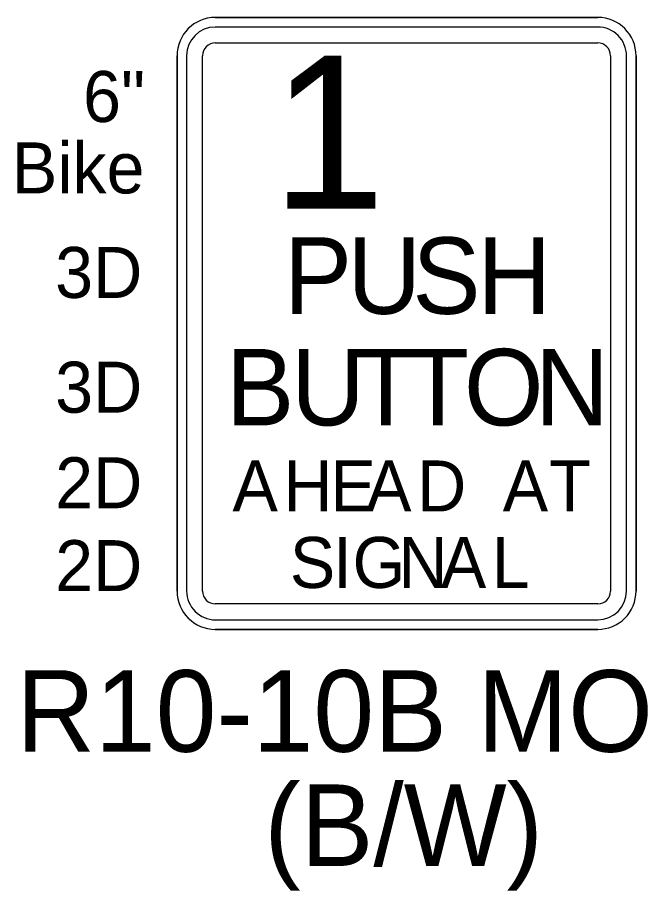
# Model space of a CAD drawing. Extents: x 99976 to 100136, y 99905 to 100011.
# Drawn here: x 100026.631 to 100027.191, y 99948.294 to 99949.065 of the extents above; entities that cross this region are included whole.
import ezdxf

# ---------------------------------------------------------------- set-up
doc = ezdxf.new("R2010")
doc.units = 0
doc.layers.add('TR_SN_ConstructionSigns', color=7, linetype='Continuous')

msp = doc.modelspace()

# ---------------------------------------------------------------- linework, layer by layer
at = {"layer": 'TR_SN_ConstructionSigns'}
for p, q in [((100026.80545, 99949.06451), (100027.14295, 99949.06451)), ((100027.14295, 99949.06451), (100026.80545, 99949.06451)), ((100027.14295, 99949.06451), (100026.80545, 99949.06451)), ((100027.14295, 99949.05607), (100026.80545, 99949.05607)), ((100026.80545, 99949.04201), (100027.14295, 99949.04201)), ((100026.7717, 99948.55826), (100026.7717, 99949.03076)), ((100026.7717, 99949.03076), (100026.7717, 99948.55826)), ((100026.7717, 99949.03076), (100026.7717, 99948.55826)), ((100026.78014, 99949.03076), (100026.78014, 99948.55826)), ((100026.7942, 99948.55826), (100026.7942, 99949.03076)), ((100027.1542, 99949.03076), (100027.1542, 99948.55826)), ((100027.16827, 99948.55826), (100027.16827, 99949.03076)), ((100027.1767, 99949.03076), (100027.1767, 99948.55826)), ((100027.1767, 99948.55826), (100027.1767, 99949.03076)), ((100027.1767, 99948.55826), (100027.1767, 99949.03076)), ((100027.14295, 99948.54701), (100026.80545, 99948.54701)), ((100026.80545, 99948.53295), (100027.14295, 99948.53295)), ((100027.14295, 99948.52451), (100026.80545, 99948.52451)), ((100026.80545, 99948.52451), (100027.14295, 99948.52451)), ((100026.80545, 99948.52451), (100027.14295, 99948.52451))]:
    msp.add_line(p, q, dxfattribs=at)
for centre, radius, start, end in [((100026.80545, 99949.03076), 0.03375, 90, 180), ((100026.80545, 99949.03076), 0.03375, 90, 180), ((100026.80545, 99949.03076), 0.03375, 90, 180), ((100027.14295, 99949.03076), 0.03375, 0.00001, 90.00001), ((100027.14295, 99949.03076), 0.03375, 0.00001, 90.00001), ((100027.14295, 99949.03076), 0.03375, 0.00001, 90.00001), ((100026.80545, 99949.03076), 0.02531, 90, 180), ((100027.14295, 99949.03076), 0.02531, 0, 90.00001), ((100026.80545, 99949.03076), 0.01125, 90, 180), ((100027.14295, 99949.03076), 0.01125, 0, 90.00001), ((100026.80545, 99948.55826), 0.03375, 180, 270), ((100026.80545, 99948.55826), 0.03375, 180, 270), ((100026.80545, 99948.55826), 0.03375, 180, 270), ((100026.80545, 99948.55826), 0.02531, 180, 270.00001), ((100026.80545, 99948.55826), 0.01125, 180, 270.00001), ((100027.14295, 99948.55826), 0.03375, 270, 0.00001), ((100027.14295, 99948.55826), 0.03375, 270, 0.00001), ((100027.14295, 99948.55826), 0.02531, 270.00001, 0), ((100027.14295, 99948.55826), 0.01125, 270.00001, 0), ((100027.14295, 99948.55826), 0.03375, 270, 0.00001)]:
    msp.add_arc(centre, radius, start, end, dxfattribs=at)

# ---------------------------------------------------------------- texts
for s, height, p in [('1', 0.135, (100026.85518, 99948.89576)), ('6"', 0.045, (100026.68872, 99948.97226)), ('Bike', 0.045, (100026.62591, 99948.90926)), ('P', 0.0675, (100026.86587, 99948.80295)), ('U', 0.0675, (100026.92189, 99948.80295)), ('S', 0.0675, (100026.97927, 99948.80295)), ('H', 0.0675, (100027.03664, 99948.80295)), ('3D', 0.045, (100026.66411, 99948.81701)), ('B', 0.0675, (100026.8149, 99948.70451)), ('U', 0.0675, (100026.87228, 99948.70451)), ('T', 0.0675, (100026.9283, 99948.70451)), ('T', 0.0675, (100026.9742, 99948.70451)), ('O', 0.0675, (100027.02483, 99948.70451)), ('N', 0.0675, (100027.0876, 99948.70451)), ('3D', 0.045, (100026.66411, 99948.71576)), ('2D', 0.045, (100026.66411, 99948.63139)), ('A', 0.045, (100026.82053, 99948.62857)), ('H', 0.045, (100026.86553, 99948.62857)), ('E', 0.045, (100026.90693, 99948.62857)), ('A', 0.045, (100026.93843, 99948.62857)), ('D', 0.045, (100026.98343, 99948.62857)), ('A', 0.045, (100027.05903, 99948.62857)), ('T', 0.045, (100027.09998, 99948.62857)), ('2D', 0.045, (100026.66411, 99948.55826)), ('S', 0.045, (100026.87115, 99948.56107)), ('I', 0.045, (100026.9094, 99948.56107)), ('G', 0.045, (100026.9265, 99948.56107)), ('N', 0.045, (100026.967, 99948.56107)), ('A', 0.045, (100027.00435, 99948.56107)), ('L', 0.045, (100027.04935, 99948.56107))]:
    msp.add_text(s, height=height, dxfattribs=at).set_placement(p)
for s, p in [('R10-10B MOD', (100026.6298, 99948.41651)), ('(B/W)', (100026.84863, 99948.31571))]:
    msp.add_text(s, height=0.072, rotation=360, dxfattribs=at).set_placement(p)

doc.saveas('drawing.dxf')
